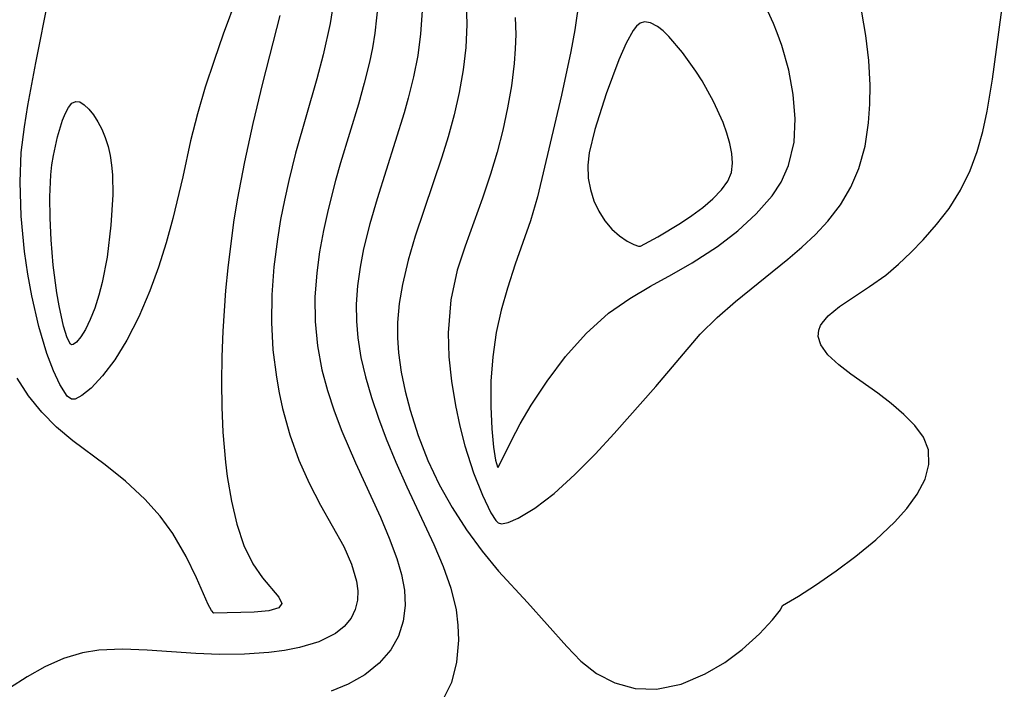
# Model space of a CAD drawing. Header units: metres. Extents: x 1073367 to 1082519, y 1569854 to 1574957.
# Tile 346 of 656: x 1076025 to 1076094, y 1573598 to 1573645. Entities that reach past the tile are written whole.
import ezdxf

# ---------------------------------------------------------------- set-up
doc = ezdxf.new("R2010")
doc.units = ezdxf.units.M
doc.layers.add('CGG_CurvaNivelLidar_v1', color=253, linetype='Continuous', lineweight=30)

msp = doc.modelspace()

# ---------------------------------------------------------------- linework, layer by layer
at = {"layer": 'CGG_CurvaNivelLidar_v1'}
for p, q in [((1076064.4976, 1573648.1797, 69), (1076063.8838, 1573643.9559, 69)), ((1076025.9757, 1573641.6191, 65.5), (1076027.1402, 1573647.4499, 65.5)), ((1076040.4932, 1573647.2463, 65.5), (1076039.171, 1573643.6417, 65.5)), ((1076093.267, 1573640.487, 68), (1076094.0902, 1573646.6271, 68)), ((1076046.9478, 1573646.0263, 66.5), (1076046.6852, 1573644.3858, 66.5)), ((1076050.0669, 1573645.8727, 67), (1076049.8282, 1573643.7118, 67)), ((1076056.246, 1573645.9071, 68), (1076056.2906, 1573644.334, 68)), ((1076077.8619, 1573644.4037, 69), (1076077.2136, 1573645.8192, 69)), ((1076053.1496, 1573645.2797, 67.5), (1076053.0424, 1573643.6735, 67.5)), ((1076084.3505, 1573643.5572, 68.5), (1076084.0651, 1573645.1957, 68.5)), ((1076043.145, 1573644.9568, 66), (1076041.9253, 1573640.1997, 66)), ((1076059.7024, 1573644.8201, 68.5), (1076059.7326, 1573643.6243, 68.5)), ((1076068.7796, 1573644.5096, 69.5), (1076068.4943, 1573644.4095, 69.5)), ((1076069.2206, 1573644.4476, 69.5), (1076068.7796, 1573644.5096, 69.5)), ((1076069.6912, 1573644.1904, 69.5), (1076069.2206, 1573644.4476, 69.5)), ((1076046.6852, 1573644.3858, 66.5), (1076046.1992, 1573642.1828, 66.5)), ((1076056.2906, 1573644.334, 68), (1076056.2216, 1573642.7104, 68)), ((1076063.8838, 1573643.9559, 69), (1076063.607, 1573642.4168, 69)), ((1076067.9872, 1573643.912, 69.5), (1076067.4903, 1573643.0097, 69.5)), ((1076068.23, 1573644.2038, 69.5), (1076067.9872, 1573643.912, 69.5)), ((1076068.4943, 1573644.4095, 69.5), (1076068.23, 1573644.2038, 69.5)), ((1076070.0897, 1573643.8713, 69.5), (1076069.6912, 1573644.1904, 69.5)), ((1076070.495, 1573643.4774, 69.5), (1076070.0897, 1573643.8713, 69.5)), ((1076078.1271, 1573643.7448, 69), (1076077.8619, 1573644.4037, 69)), ((1076078.4439, 1573642.8527, 69), (1076078.1271, 1573643.7448, 69)), ((1076039.171, 1573643.6417, 65.5), (1076038.5176, 1573641.7853, 65.5)), ((1076049.8282, 1573643.7118, 67), (1076049.6578, 1573642.6939, 67)), ((1076053.0424, 1573643.6735, 67.5), (1076052.8383, 1573642.1564, 67.5)), ((1076059.7326, 1573643.6243, 68.5), (1076059.7017, 1573642.6065, 68.5)), ((1076071.4513, 1573642.3485, 69.5), (1076070.495, 1573643.4774, 69.5)), ((1076084.5577, 1573641.7954, 68.5), (1076084.3505, 1573643.5572, 68.5)), ((1076049.6578, 1573642.6939, 67), (1076049.4494, 1573641.6815, 67)), ((1076056.2216, 1573642.7104, 68), (1076056.0366, 1573641.1296, 68)), ((1076059.7017, 1573642.6065, 68.5), (1076059.6247, 1573641.5855, 68.5)), ((1076063.607, 1573642.4168, 69), (1076062.9611, 1573639.3549, 69)), ((1076067.4903, 1573643.0097, 69.5), (1076066.9851, 1573641.8356, 69.5)), ((1076072.3871, 1573641.0455, 69.5), (1076071.4513, 1573642.3485, 69.5)), ((1076078.929, 1573641.1228, 69), (1076078.4439, 1573642.8527, 69)), ((1076038.5176, 1573641.7853, 65.5), (1076037.906, 1573639.9172, 65.5)), ((1076046.1992, 1573642.1828, 66.5), (1076045.7499, 1573640.5136, 66.5)), ((1076049.4494, 1573641.6815, 67), (1076049.084, 1573640.1966, 67)), ((1076052.8383, 1573642.1564, 67.5), (1076052.5442, 1573640.6481, 67.5)), ((1076066.9851, 1573641.8356, 69.5), (1076066.098, 1573639.4558, 69.5)), ((1076084.6528, 1573640.0486, 68.5), (1076084.5577, 1573641.7954, 68.5)), ((1076025.4294, 1573638.6293, 65.5), (1076025.9757, 1573641.6191, 65.5)), ((1076056.0366, 1573641.1296, 68), (1076055.7561, 1573639.5524, 68)), ((1076059.6247, 1573641.5855, 68.5), (1076059.4327, 1573640.0214, 68.5)), ((1076072.8346, 1573640.3548, 69.5), (1076072.3871, 1573641.0455, 69.5)), ((1076079.2483, 1573639.3942, 69), (1076078.929, 1573641.1228, 69)), ((1076045.7499, 1573640.5136, 66.5), (1076044.2491, 1573635.2711, 66.5)), ((1076052.5442, 1573640.6481, 67.5), (1076052.1776, 1573639.1485, 67.5)), ((1076073.6497, 1573638.9182, 69.5), (1076072.8346, 1573640.3548, 69.5)), ((1076092.8847, 1573638.2255, 68), (1076093.267, 1573640.487, 68)), ((1076037.906, 1573639.9172, 65.5), (1076037.3506, 1573638.0386, 65.5)), ((1076041.9253, 1573640.1997, 66), (1076041.2426, 1573637.3548, 66)), ((1076049.084, 1573640.1966, 67), (1076048.6687, 1573638.719, 67)), ((1076059.4327, 1573640.0214, 68.5), (1076059.1632, 1573638.456, 68.5)), ((1076084.6418, 1573638.7149, 68.5), (1076084.6528, 1573640.0486, 68.5)), ((1076028.5276, 1573638.7825, 65), (1076028.7924, 1573638.9218, 65)), ((1076028.7924, 1573638.9218, 65), (1076029.084, 1573638.8777, 65)), ((1076052.1776, 1573639.1485, 67.5), (1076051.8907, 1573638.1189, 67.5)), ((1076055.7561, 1573639.5524, 68), (1076055.3967, 1573637.9809, 68)), ((1076062.9611, 1573639.3549, 69), (1076061.2711, 1573632.198, 69)), ((1076066.098, 1573639.4558, 69.5), (1076065.296, 1573636.9471, 69.5)), ((1076074.3087, 1573637.422, 69.5), (1076073.6497, 1573638.9182, 69.5)), ((1076079.3844, 1573637.6918, 69), (1076079.2483, 1573639.3942, 69)), ((1076025.1873, 1573637.1359, 65.5), (1076025.4294, 1573638.6293, 65.5)), ((1076028.0703, 1573638.081, 65), (1076028.2885, 1573638.4896, 65)), ((1076028.2885, 1573638.4896, 65), (1076028.5276, 1573638.7825, 65)), ((1076029.084, 1573638.8777, 65), (1076029.3953, 1573638.6804, 65)), ((1076029.3953, 1573638.6804, 65), (1076029.7154, 1573638.3657, 65)), ((1076029.7154, 1573638.3657, 65), (1076030.034, 1573637.9609, 65)), ((1076048.6687, 1573638.719, 67), (1076047.4202, 1573634.5984, 67)), ((1076059.1632, 1573638.456, 68.5), (1076058.8257, 1573636.8941, 68.5)), ((1076084.5519, 1573637.4044, 68.5), (1076084.6418, 1573638.7149, 68.5)), ((1076092.5718, 1573636.789, 68), (1076092.8847, 1573638.2255, 68)), ((1076027.5158, 1573636.4231, 65), (1076027.8699, 1573637.5862, 65)), ((1076027.8699, 1573637.5862, 65), (1076028.0703, 1573638.081, 65)), ((1076030.034, 1573637.9609, 65), (1076030.3402, 1573637.4861, 65)), ((1076037.3506, 1573638.0386, 65.5), (1076036.8695, 1573636.1489, 65.5)), ((1076051.8907, 1573638.1189, 67.5), (1076049.9812, 1573632.0685, 67.5)), ((1076055.3967, 1573637.9809, 68), (1076054.971, 1573636.4174, 68)), ((1076079.3025, 1573636.0437, 69), (1076079.3844, 1573637.6918, 69)), ((1076024.9664, 1573635.3121, 65.5), (1076025.1873, 1573637.1359, 65.5)), ((1076030.3402, 1573637.4861, 65), (1076030.6222, 1573636.9555, 65)), ((1076030.6222, 1573636.9555, 65), (1076030.8665, 1573636.3782, 65)), ((1076041.2426, 1573637.3548, 66), (1076040.6536, 1573634.6736, 66)), ((1076058.8257, 1573636.8941, 68.5), (1076058.4258, 1573635.3402, 68.5)), ((1076065.296, 1573636.9471, 69.5), (1076064.904, 1573635.2962, 69.5)), ((1076074.5704, 1573636.6878, 69.5), (1076074.3087, 1573637.422, 69.5)), ((1076084.304, 1573635.7612, 68.5), (1076084.5519, 1573637.4044, 68.5)), ((1076027.2273, 1573635.1233, 65), (1076027.5158, 1573636.4231, 65)), ((1076030.8665, 1573636.3782, 65), (1076031.0621, 1573635.7569, 65)), ((1076036.8695, 1573636.1489, 65.5), (1076036.3351, 1573633.6035, 65.5)), ((1076054.971, 1573636.4174, 68), (1076054.5327, 1573634.9932, 68)), ((1076074.7809, 1573635.9615, 69.5), (1076074.5704, 1573636.6878, 69.5)), ((1076092.1837, 1573635.3955, 68), (1076092.5718, 1573636.789, 68)), ((1076031.0621, 1573635.7569, 65), (1076031.2107, 1573635.1052, 65)), ((1076074.9242, 1573635.2505, 69.5), (1076074.7809, 1573635.9615, 69.5)), ((1076078.9249, 1573634.4085, 69), (1076079.3025, 1573636.0437, 69)), ((1076083.8701, 1573634.1912, 68.5), (1076084.304, 1573635.7612, 68.5)), ((1076024.8741, 1573633.2704, 65.5), (1076024.9664, 1573635.3121, 65.5)), ((1076027.1146, 1573634.4456, 65), (1076027.2273, 1573635.1233, 65)), ((1076031.2107, 1573635.1052, 65), (1076031.3167, 1573634.432, 65)), ((1076044.2491, 1573635.2711, 66.5), (1076043.7679, 1573633.347, 66.5)), ((1076054.5327, 1573634.9932, 68), (1076052.6548, 1573629.4354, 68)), ((1076058.4258, 1573635.3402, 68.5), (1076057.9661, 1573633.7996, 68.5)), ((1076064.904, 1573635.2962, 69.5), (1076064.7979, 1573634.4426, 69.5)), ((1076074.9766, 1573634.5636, 69.5), (1076074.9242, 1573635.2505, 69.5)), ((1076091.6946, 1573634.0583, 68), (1076092.1837, 1573635.3955, 68)), ((1076027.0319, 1573633.7555, 65), (1076027.1146, 1573634.4456, 65)), ((1076031.3167, 1573634.432, 65), (1076031.3817, 1573633.7439, 65)), ((1076040.6536, 1573634.6736, 66), (1076040.1397, 1573632.0016, 66)), ((1076047.4202, 1573634.5984, 67), (1076047.0709, 1573633.3638, 67)), ((1076064.7979, 1573634.4426, 69.5), (1076064.8308, 1573633.5165, 69.5)), ((1076074.9049, 1573633.9122, 69.5), (1076074.9766, 1573634.5636, 69.5)), ((1076078.3942, 1573633.2381, 69), (1076078.9249, 1573634.4085, 69)), ((1076083.2988, 1573632.8804, 68.5), (1076083.8701, 1573634.1912, 68.5)), ((1076091.0212, 1573632.6801, 68), (1076091.6946, 1573634.0583, 68)), ((1076026.9657, 1573632.198, 65), (1076027.0319, 1573633.7555, 65)), ((1076031.3817, 1573633.7439, 65), (1076031.401, 1573632.355, 65)), ((1076036.3351, 1573633.6035, 65.5), (1076035.6318, 1573630.6708, 65.5)), ((1076043.7679, 1573633.347, 66.5), (1076043.4651, 1573631.9816, 66.5)), ((1076047.0709, 1573633.3638, 67), (1076046.5459, 1573631.304, 67)), ((1076057.9661, 1573633.7996, 68.5), (1076057.3891, 1573632.1016, 68.5)), ((1076064.8308, 1573633.5165, 69.5), (1076064.9809, 1573632.7171, 69.5)), ((1076074.6543, 1573633.3124, 69.5), (1076074.9049, 1573633.9122, 69.5)), ((1076024.9522, 1573630.8437, 65.5), (1076024.8741, 1573633.2704, 65.5)), ((1076064.9809, 1573632.7171, 69.5), (1076065.2356, 1573631.9302, 69.5)), ((1076073.6013, 1573632.0742, 69.5), (1076074.2048, 1573632.6947, 69.5)), ((1076074.2048, 1573632.6947, 69.5), (1076074.6543, 1573633.3124, 69.5)), ((1076077.768, 1573632.2836, 69), (1076078.3942, 1573633.2381, 69)), ((1076082.5654, 1573631.6484, 68.5), (1076083.2988, 1573632.8804, 68.5)), ((1076090.2118, 1573631.395, 68), (1076091.0212, 1573632.6801, 68)), ((1076026.9886, 1573630.6934, 65), (1076026.9657, 1573632.198, 65)), ((1076031.401, 1573632.355, 65), (1076031.2667, 1573630.2127, 65)), ((1076040.1397, 1573632.0016, 66), (1076039.8848, 1573630.4117, 66)), ((1076043.4651, 1573631.9816, 66.5), (1076043.1977, 1573630.6103, 66.5)), ((1076049.9812, 1573632.0685, 67.5), (1076049.4713, 1573630.3075, 67.5)), ((1076057.3891, 1573632.1016, 68.5), (1076056.1665, 1573628.7426, 68.5)), ((1076061.2711, 1573632.198, 69), (1076060.781, 1573630.517, 69)), ((1076072.8888, 1573631.4657, 69.5), (1076073.6013, 1573632.0742, 69.5)), ((1076076.6516, 1573630.998, 69), (1076077.768, 1573632.2836, 69)), ((1076046.5459, 1573631.304, 67), (1076046.2187, 1573629.8269, 67)), ((1076065.2356, 1573631.9302, 69.5), (1076065.5824, 1573631.1856, 69.5)), ((1076072.1121, 1573630.8839, 69.5), (1076072.8888, 1573631.4657, 69.5)), ((1076081.689, 1573630.5, 68.5), (1076082.5654, 1573631.6484, 68.5)), ((1076089.327, 1573630.2545, 68), (1076090.2118, 1573631.395, 68)), ((1076025.1975, 1573628.349, 65.5), (1076024.9522, 1573630.8437, 65.5)), ((1076027.0557, 1573629.1766, 65), (1076026.9886, 1573630.6934, 65)), ((1076035.6318, 1573630.6708, 65.5), (1076035.1514, 1573628.9741, 65.5)), ((1076043.1977, 1573630.6103, 66.5), (1076042.9704, 1573629.2341, 66.5)), ((1076065.5824, 1573631.1856, 69.5), (1076066.0076, 1573630.512, 69.5)), ((1076071.3147, 1573630.3437, 69.5), (1076072.1121, 1573630.8839, 69.5)), ((1076075.3519, 1573629.814, 69), (1076076.6516, 1573630.998, 69)), ((1076031.2667, 1573630.2127, 65), (1076031.0131, 1573627.951, 65)), ((1076039.8848, 1573630.4117, 66), (1076039.4776, 1573627.2174, 66)), ((1076049.4713, 1573630.3075, 67.5), (1076049.039, 1573628.5402, 67.5)), ((1076060.781, 1573630.517, 69), (1076059.7025, 1573627.4684, 69)), ((1076066.0076, 1573630.512, 69.5), (1076066.4949, 1573629.9355, 69.5)), ((1076066.4949, 1573629.9355, 69.5), (1076067.042, 1573629.4548, 69.5)), ((1076069.724, 1573629.3888, 69.5), (1076071.3147, 1573630.3437, 69.5)), ((1076080.8126, 1573629.561, 68.5), (1076081.689, 1573630.5, 68.5)), ((1076088.3764, 1573629.1844, 68), (1076089.327, 1573630.2545, 68)), ((1076042.9704, 1573629.2341, 66.5), (1076042.7258, 1573627.2727, 66.5)), ((1076046.2187, 1573629.8269, 67), (1076045.9441, 1573628.3465, 67)), ((1076052.6548, 1573629.4354, 68), (1076052.1612, 1573627.7441, 68)), ((1076067.042, 1573629.4548, 69.5), (1076067.574, 1573629.0972, 69.5)), ((1076068.5, 1573628.7246, 69.5), (1076069.724, 1573629.3888, 69.5)), ((1076073.9215, 1573628.7226, 69), (1076075.3519, 1573629.814, 69)), ((1076079.8616, 1573628.673, 68.5), (1076080.8126, 1573629.561, 68.5)), ((1076027.2114, 1573627.3955, 65), (1076027.0557, 1573629.1766, 65)), ((1076035.1514, 1573628.9741, 65.5), (1076034.6046, 1573627.2651, 65.5)), ((1076049.039, 1573628.5402, 67.5), (1076048.791, 1573627.2483, 67.5)), ((1076056.1665, 1573628.7426, 68.5), (1076055.6072, 1573627.044, 68.5)), ((1076067.574, 1573629.0972, 69.5), (1076068.0324, 1573628.8576, 69.5)), ((1076068.0324, 1573628.8576, 69.5), (1076068.3595, 1573628.7329, 69.5)), ((1076068.3595, 1573628.7329, 69.5), (1076068.5, 1573628.7246, 69.5)), ((1076072.1394, 1573627.5592, 69), (1076073.9215, 1573628.7226, 69)), ((1076078.8605, 1573627.8163, 68.5), (1076079.8616, 1573628.673, 68.5)), ((1076087.523, 1573628.2961, 68), (1076088.3764, 1573629.1844, 68)), ((1076025.426, 1573626.7737, 65.5), (1076025.1975, 1573628.349, 65.5)), ((1076031.0131, 1573627.951, 65), (1076030.6618, 1573626.185, 65)), ((1076045.9441, 1573628.3465, 67), (1076045.7385, 1573626.863, 67)), ((1076075.1826, 1573624.8395, 68.5), (1076078.8605, 1573627.8163, 68.5)), ((1076086.6503, 1573627.4624, 68), (1076087.523, 1573628.2961, 68)), ((1076027.4665, 1573625.46, 65), (1076027.2114, 1573627.3955, 65)), ((1076034.6046, 1573627.2651, 65.5), (1076033.9943, 1573625.5884, 65.5)), ((1076039.4776, 1573627.2174, 66), (1076039.3213, 1573625.6162, 66)), ((1076042.7258, 1573627.2727, 66.5), (1076042.5783, 1573625.3151, 66.5)), ((1076048.791, 1573627.2483, 67.5), (1076048.6136, 1573625.9542, 67.5)), ((1076052.1612, 1573627.7441, 68), (1076051.763, 1573626.0495, 68)), ((1076059.7025, 1573627.4684, 69), (1076059.1454, 1573625.7889, 69)), ((1076070.7062, 1573626.7328, 69), (1076072.1394, 1573627.5592, 69)), ((1076085.7554, 1573626.7044, 68), (1076086.6503, 1573627.4624, 68)), ((1076025.7032, 1573625.2447, 65.5), (1076025.426, 1573626.7737, 65.5)), ((1076045.7385, 1573626.863, 67), (1076045.6102, 1573625.1513, 67)), ((1076055.6072, 1573627.044, 68.5), (1076055.165, 1573624.9624, 68.5)), ((1076069.2184, 1573625.9219, 69), (1076070.7062, 1573626.7328, 69)), ((1076084.6204, 1573625.8872, 68), (1076085.7554, 1573626.7044, 68)), ((1076030.6618, 1573626.185, 65), (1076030.4239, 1573625.2824, 65)), ((1076048.6136, 1573625.9542, 67.5), (1076048.5213, 1573624.6591, 67.5)), ((1076051.763, 1573626.0495, 68), (1076051.5389, 1573624.7029, 68)), ((1076059.1454, 1573625.7889, 69), (1076058.7138, 1573624.2398, 69)), ((1076067.747, 1573625.06, 69), (1076069.2184, 1573625.9219, 69)), ((1076082.512, 1573624.4996, 68), (1076084.6204, 1573625.8872, 68)), ((1076026.2, 1573623.085, 65.5), (1076025.7032, 1573625.2447, 65.5)), ((1076027.6246, 1573624.5321, 65), (1076027.4665, 1573625.46, 65)), ((1076030.4239, 1573625.2824, 65), (1076030.1381, 1573624.3849, 65)), ((1076033.9943, 1573625.5884, 65.5), (1076033.2263, 1573623.7745, 65.5)), ((1076039.3213, 1573625.6162, 66), (1076039.1255, 1573622.7516, 66)), ((1076042.5783, 1573625.3151, 66.5), (1076042.5501, 1573623.3609, 66.5)), ((1076045.6102, 1573625.1513, 67), (1076045.6198, 1573623.4418, 67)), ((1076066.2605, 1573624.0187, 69), (1076067.747, 1573625.06, 69)), ((1076027.9423, 1573623.1006, 65), (1076027.6246, 1573624.5321, 65)), ((1076030.1381, 1573624.3849, 65), (1076029.8189, 1573623.5675, 65)), ((1076048.5213, 1573624.6591, 67.5), (1076048.5255, 1573623.4709, 67.5)), ((1076051.5389, 1573624.7029, 68), (1076051.4228, 1573623.3551, 68)), ((1076055.165, 1573624.9624, 68.5), (1076054.9771, 1573622.6508, 68.5)), ((1076073.8952, 1573623.7256, 68.5), (1076075.1826, 1573624.8395, 68.5)), ((1076081.6959, 1573623.832, 68), (1076082.512, 1573624.4996, 68)), ((1076033.2263, 1573623.7745, 65.5), (1076032.3878, 1573622.1236, 65.5)), ((1076058.7138, 1573624.2398, 69), (1076058.3687, 1573622.6601, 69)), ((1076064.6873, 1573622.5992, 69), (1076066.2605, 1573624.0187, 69)), ((1076072.6966, 1573622.5493, 68.5), (1076073.8952, 1573623.7256, 68.5)), ((1076081.2782, 1573623.3299, 68), (1076081.6959, 1573623.832, 68)), ((1076026.7633, 1573621.1944, 65.5), (1076026.2, 1573623.085, 65.5)), ((1076028.1987, 1573622.2956, 65), (1076027.9423, 1573623.1006, 65)), ((1076029.8189, 1573623.5675, 65), (1076029.4756, 1573622.8698, 65)), ((1076042.5501, 1573623.3609, 66.5), (1076042.6629, 1573621.4368, 66.5)), ((1076045.6198, 1573623.4418, 67), (1076045.7882, 1573621.7317, 67)), ((1076048.5255, 1573623.4709, 67.5), (1076048.624, 1573622.2794, 67.5)), ((1076051.4228, 1573623.3551, 68), (1076051.4228, 1573622.2911, 68)), ((1076081.0483, 1573622.8202, 68), (1076081.1712, 1573623.1441, 68)), ((1076081.1712, 1573623.1441, 68), (1076081.2782, 1573623.3299, 68)), ((1076028.4237, 1573621.8525, 65), (1076028.1987, 1573622.2956, 65)), ((1076029.143, 1573622.3478, 65), (1076028.8387, 1573621.9903, 65)), ((1076029.4756, 1573622.8698, 65), (1076029.143, 1573622.3478, 65)), ((1076039.1255, 1573622.7516, 66), (1076039.0599, 1573620.9583, 66)), ((1076048.624, 1573622.2794, 67.5), (1076048.8484, 1573620.9059, 67.5)), ((1076051.4228, 1573622.2911, 68), (1076051.4981, 1573621.2276, 68)), ((1076054.9771, 1573622.6508, 68.5), (1076055.0263, 1573620.9521, 68.5)), ((1076058.3687, 1573622.6601, 69), (1076058.1161, 1573620.9611, 69)), ((1076063.2354, 1573620.9724, 69), (1076064.6873, 1573622.5992, 69)), ((1076069.5774, 1573618.8755, 68.5), (1076072.6966, 1573622.5493, 68.5)), ((1076081.0115, 1573622.3856, 68), (1076081.0483, 1573622.8202, 68)), ((1076081.1819, 1573621.7972, 68), (1076081.0115, 1573622.3856, 68)), ((1076028.5, 1573621.8057, 65), (1076028.4237, 1573621.8525, 65)), ((1076028.6203, 1573621.82, 65), (1076028.5, 1573621.8057, 65)), ((1076028.8387, 1573621.9903, 65), (1076028.6203, 1573621.82, 65)), ((1076032.3878, 1573622.1236, 65.5), (1076031.5324, 1573620.7411, 65.5)), ((1076045.7882, 1573621.7317, 67), (1076046.1084, 1573620.037, 67)), ((1076081.69, 1573621.0861, 68), (1076081.1819, 1573621.7972, 68)), ((1076027.2211, 1573619.9751, 65.5), (1076026.7633, 1573621.1944, 65.5)), ((1076039.0599, 1573620.9583, 66), (1076039.0354, 1573619.1723, 66)), ((1076042.6629, 1573621.4368, 66.5), (1076042.9001, 1573619.5295, 66.5)), ((1076048.8484, 1573620.9059, 67.5), (1076049.1686, 1573619.5384, 67.5)), ((1076051.4981, 1573621.2276, 68), (1076051.6874, 1573619.8804, 68)), ((1076055.0263, 1573620.9521, 68.5), (1076055.2059, 1573619.2318, 68.5)), ((1076058.1161, 1573620.9611, 69), (1076057.9888, 1573619.2285, 69)), ((1076061.9398, 1573619.2493, 69), (1076063.2354, 1573620.9724, 69)), ((1076082.4474, 1573620.3867, 68), (1076081.69, 1573621.0861, 68)), ((1076031.5324, 1573620.7411, 65.5), (1076030.6756, 1573619.6051, 65.5)), ((1076083.3008, 1573619.7398, 68), (1076082.4474, 1573620.3867, 68)), ((1076027.6709, 1573619.015, 65.5), (1076027.2211, 1573619.9751, 65.5)), ((1076030.6756, 1573619.6051, 65.5), (1076029.8713, 1573618.7504, 65.5)), ((1076042.9001, 1573619.5295, 66.5), (1076043.0914, 1573618.4209, 66.5)), ((1076046.1084, 1573620.037, 67), (1076046.4988, 1573618.5858, 67)), ((1076049.1686, 1573619.5384, 67.5), (1076049.5931, 1573618.0804, 67.5)), ((1076051.6874, 1573619.8804, 68), (1076051.9639, 1573618.5379, 68)), ((1076085.1978, 1573618.3882, 68), (1076083.3008, 1573619.7398, 68)), ((1076025.4732, 1573618.1986, 66), (1076024.6701, 1573619.4518, 66)), ((1076028.198, 1573618.1881, 65.5), (1076027.6709, 1573619.015, 65.5)), ((1076039.0354, 1573619.1723, 66), (1076039.0562, 1573617.4001, 66)), ((1076055.2059, 1573619.2318, 68.5), (1076055.4874, 1573617.5293, 68.5)), ((1076057.9888, 1573619.2285, 69), (1076057.9735, 1573617.4517, 69)), ((1076060.8252, 1573617.5432, 69), (1076061.9398, 1573619.2493, 69)), ((1076066.6664, 1573615.5609, 68.5), (1076069.5774, 1573618.8755, 68.5)), ((1076026.407, 1573617.0507, 66), (1076025.4732, 1573618.1986, 66)), ((1076028.5, 1573617.9687, 65.5), (1076028.198, 1573618.1881, 65.5)), ((1076029.233, 1573618.2327, 65.5), (1076028.7567, 1573617.9702, 65.5)), ((1076029.8713, 1573618.7504, 65.5), (1076029.233, 1573618.2327, 65.5)), ((1076043.0914, 1573618.4209, 66.5), (1076043.3257, 1573617.3247, 66.5)), ((1076046.4988, 1573618.5858, 67), (1076046.9733, 1573617.1512, 67)), ((1076051.9639, 1573618.5379, 68), (1076052.3114, 1573617.202, 68)), ((1076086.143, 1573617.6631, 68), (1076085.1978, 1573618.3882, 68)), ((1076028.7567, 1573617.9702, 65.5), (1076028.5, 1573617.9687, 65.5)), ((1076049.5931, 1573618.0804, 67.5), (1076050.0837, 1573616.6287, 67.5)), ((1076055.4874, 1573617.5293, 68.5), (1076055.7985, 1573616.0789, 68.5)), ((1076057.9735, 1573617.4517, 69), (1076058.0484, 1573615.8842, 69)), ((1076060.057, 1573616.2302, 69), (1076060.8252, 1573617.5432, 69)), ((1076087.035, 1573616.8949, 68), (1076086.143, 1573617.6631, 68)), ((1076027.4467, 1573616.0096, 66), (1076026.407, 1573617.0507, 66)), ((1076039.0562, 1573617.4001, 66), (1076039.1308, 1573615.6498, 66)), ((1076043.3257, 1573617.3247, 66.5), (1076043.841, 1573615.4762, 66.5)), ((1076046.9733, 1573617.1512, 67), (1076047.5112, 1573615.7327, 67)), ((1076052.3114, 1573617.202, 68), (1076052.8767, 1573615.4146, 68)), ((1076087.7871, 1573616.1224, 68), (1076087.035, 1573616.8949, 68)), ((1076050.0837, 1573616.6287, 67.5), (1076050.6258, 1573615.1848, 67.5)), ((1076055.7985, 1573616.0789, 68.5), (1076056.1555, 1573614.7009, 68.5)), ((1076059.4327, 1573615.0727, 69), (1076060.057, 1573616.2302, 69)), ((1076088.399, 1573615.301, 68), (1076087.7871, 1573616.1224, 68)), ((1076028.6002, 1573615.0497, 66), (1076027.4467, 1573616.0096, 66)), ((1076039.1308, 1573615.6498, 66), (1076039.3166, 1573613.5511, 66)), ((1076043.841, 1573615.4762, 66.5), (1076044.4869, 1573613.6893, 66.5)), ((1076047.5112, 1573615.7327, 67), (1076048.4584, 1573613.504, 67)), ((1076052.8767, 1573615.4146, 68), (1076053.5584, 1573613.6611, 68)), ((1076058.0484, 1573615.8842, 69), (1076058.1765, 1573614.6037, 69)), ((1076065.3273, 1573614.1099, 68.5), (1076066.6664, 1573615.5609, 68.5)), ((1076030.8577, 1573613.3541, 66), (1076028.6002, 1573615.0497, 66)), ((1076050.6258, 1573615.1848, 67.5), (1076051.3041, 1573613.5321, 67.5)), ((1076056.1555, 1573614.7009, 68.5), (1076056.7616, 1573612.7932, 68.5)), ((1076058.5, 1573613.1585, 69), (1076059.4327, 1573615.0727, 69)), ((1076088.7491, 1573614.4011, 68), (1076088.399, 1573615.301, 68)), ((1076058.1765, 1573614.6037, 69), (1076058.3225, 1573613.687, 69)), ((1076063.8968, 1573612.6639, 68.5), (1076065.3273, 1573614.1099, 68.5)), ((1076088.7892, 1573613.3875, 68), (1076088.7491, 1573614.4011, 68)), ((1076032.2906, 1573612.2039, 66), (1076030.8577, 1573613.3541, 66)), ((1076039.3166, 1573613.5511, 66), (1076039.4524, 1573612.5357, 66)), ((1076044.4869, 1573613.6893, 66.5), (1076045.2079, 1573612.0628, 66.5)), ((1076048.4584, 1573613.504, 67), (1076050.2159, 1573609.6696, 67)), ((1076051.3041, 1573613.5321, 67.5), (1076052.0755, 1573611.8161, 67.5)), ((1076053.5584, 1573613.6611, 68), (1076054.357, 1573611.98, 68)), ((1076058.3225, 1573613.687, 69), (1076058.4541, 1573613.2101, 69)), ((1076088.5166, 1573612.3506, 68), (1076088.7892, 1573613.3875, 68)), ((1076056.7616, 1573612.7932, 68.5), (1076057.3856, 1573611.2165, 68.5)), ((1076058.4541, 1573613.2101, 69), (1076058.5, 1573613.1585, 69)), ((1076062.4272, 1573611.3415, 68.5), (1076063.8968, 1573612.6639, 68.5)), ((1076033.6552, 1573610.9416, 66), (1076032.2906, 1573612.2039, 66)), ((1076039.4524, 1573612.5357, 66), (1076039.7434, 1573610.8053, 66)), ((1076045.2079, 1573612.0628, 66.5), (1076046.0055, 1573610.5229, 66.5)), ((1076054.357, 1573611.98, 68), (1076055.2656, 1573610.3558, 68)), ((1076087.9683, 1573611.2852, 68), (1076088.5166, 1573612.3506, 68)), ((1076052.0755, 1573611.8161, 67.5), (1076053.9854, 1573607.7424, 67.5)), ((1076057.3856, 1573611.2165, 68.5), (1076057.9919, 1573609.9897, 68.5)), ((1076061.0725, 1573610.3031, 68.5), (1076062.4272, 1573611.3415, 68.5)), ((1076087.2448, 1573610.2898, 68), (1076087.9683, 1573611.2852, 68)), ((1076034.7194, 1573609.7541, 66), (1076033.6552, 1573610.9416, 66)), ((1076039.7434, 1573610.8053, 66), (1076040.1167, 1573609.1722, 66)), ((1076046.0055, 1573610.5229, 66.5), (1076047.6541, 1573607.599, 66.5)), ((1076055.2656, 1573610.3558, 68), (1076056.2751, 1573608.7861, 68)), ((1076057.9919, 1573609.9897, 68.5), (1076058.3285, 1573609.4466, 68.5)), ((1076059.9091, 1573609.6006, 68.5), (1076061.0725, 1573610.3031, 68.5)), ((1076086.3636, 1573609.3108, 68), (1076087.2448, 1573610.2898, 68)), ((1076035.6307, 1573608.5145, 66), (1076034.7194, 1573609.7541, 66)), ((1076040.1167, 1573609.1722, 66), (1076040.6053, 1573607.6838, 66)), ((1076050.2159, 1573609.6696, 67), (1076050.837, 1573608.2028, 67)), ((1076058.3285, 1573609.4466, 68.5), (1076058.5, 1573609.2791, 68.5)), ((1076058.5, 1573609.2791, 68.5), (1076058.7236, 1573609.2029, 68.5)), ((1076058.7236, 1573609.2029, 68.5), (1076059.2094, 1573609.307, 68.5)), ((1076059.2094, 1573609.307, 68.5), (1076059.9091, 1573609.6006, 68.5)), ((1076085.0542, 1573608.0796, 68), (1076086.3636, 1573609.3108, 68)), ((1076036.567, 1573606.8999, 66), (1076035.6307, 1573608.5145, 66)), ((1076056.2751, 1573608.7861, 68), (1076057.3659, 1573607.2902, 68)), ((1076050.837, 1573608.2028, 67), (1076051.3668, 1573606.7623, 67)), ((1076053.9854, 1573607.7424, 67.5), (1076054.6391, 1573606.2001, 67.5)), ((1076083.6539, 1573606.9286, 68), (1076085.0542, 1573608.0796, 68)), ((1076040.6053, 1573607.6838, 66), (1076041.2415, 1573606.3901, 66)), ((1076047.6541, 1573607.599, 66.5), (1076048.1952, 1573606.3712, 66.5)), ((1076057.3659, 1573607.2902, 68), (1076058.5296, 1573605.8831, 68)), ((1076037.2759, 1573605.4062, 66), (1076036.567, 1573606.8999, 66)), ((1076041.2415, 1573606.3901, 66), (1076041.9197, 1573605.4178, 66)), ((1076048.1952, 1573606.3712, 66.5), (1076048.5398, 1573605.1809, 66.5)), ((1076051.3668, 1573606.7623, 67), (1076051.6949, 1573605.6347, 67)), ((1076082.2577, 1573605.8894, 68), (1076083.6539, 1573606.9286, 68)), ((1076054.6391, 1573606.2001, 67.5), (1076055.1779, 1573604.6722, 67.5)), ((1076058.5296, 1573605.8831, 68), (1076060.5633, 1573603.6765, 68)), ((1076080.8072, 1573604.8935, 68), (1076082.2577, 1573605.8894, 68)), ((1076038.1061, 1573603.5414, 66), (1076037.2759, 1573605.4062, 66)), ((1076041.9197, 1573605.4178, 66), (1076043.076, 1573604.0395, 66)), ((1076048.5398, 1573605.1809, 66.5), (1076048.6285, 1573604.4968, 66.5)), ((1076051.6949, 1573605.6347, 67), (1076051.9062, 1573604.5325, 67)), ((1076048.6285, 1573604.4968, 66.5), (1076048.6097, 1573603.8424, 66.5)), ((1076051.9062, 1573604.5325, 67), (1076051.9651, 1573603.4604, 67)), ((1076055.1779, 1573604.6722, 67.5), (1076055.5449, 1573603.1593, 67.5)), ((1076079.6093, 1573604.1252, 68), (1076080.8072, 1573604.8935, 68)), ((1076043.076, 1573604.0395, 66), (1076043.2796, 1573603.5944, 66)), ((1076043.2796, 1573603.5944, 66), (1076043.0769, 1573603.2866, 66)), ((1076048.6097, 1573603.8424, 66.5), (1076048.4541, 1573603.1832, 66.5)), ((1076060.5633, 1573603.6765, 68), (1076063.3189, 1573600.5736, 68)), ((1076078.5, 1573603.4609, 68), (1076079.6093, 1573604.1252, 68)), ((1076038.3292, 1573603.1202, 66), (1076038.1061, 1573603.5414, 66)), ((1076038.5, 1573602.9193, 66), (1076038.3292, 1573603.1202, 66)), ((1076041.3468, 1573602.9846, 66), (1076038.5, 1573602.9193, 66)), ((1076042.3707, 1573603.0847, 66), (1076041.3468, 1573602.9846, 66)), ((1076043.0769, 1573603.2866, 66), (1076042.3707, 1573603.0847, 66)), ((1076048.4541, 1573603.1832, 66.5), (1076048.1601, 1573602.5792, 66.5)), ((1076051.9651, 1573603.4604, 67), (1076051.8252, 1573602.3547, 67)), ((1076055.5449, 1573603.1593, 67.5), (1076055.6738, 1573602.0795, 67.5)), ((1076077.7917, 1573602.4421, 68), (1076078.3501, 1573603.1601, 68)), ((1076078.3501, 1573603.1601, 68), (1076078.5, 1573603.4609, 68)), ((1076048.1601, 1573602.5792, 66.5), (1076047.6766, 1573601.9853, 66.5)), ((1076051.8252, 1573602.3547, 67), (1076051.482, 1573601.3101, 67)), ((1076076.8814, 1573601.4583, 68), (1076077.7917, 1573602.4421, 68)), ((1076047.6766, 1573601.9853, 66.5), (1076047.0485, 1573601.4826, 66.5)), ((1076055.6738, 1573602.0795, 67.5), (1076055.7006, 1573601.017, 67.5)), ((1076045.8909, 1573600.9055, 66.5), (1076044.5288, 1573600.5001, 66.5)), ((1076047.0485, 1573601.4826, 66.5), (1076045.8909, 1573600.9055, 66.5)), ((1076051.482, 1573601.3101, 67), (1076050.9456, 1573600.349, 67)), ((1076055.7006, 1573601.017, 67.5), (1076055.5747, 1573599.4756, 67.5)), ((1076075.6677, 1573600.3625, 68), (1076076.8814, 1573601.4583, 68)), ((1076029.2695, 1573600.13, 66.5), (1076027.9286, 1573599.7234, 66.5)), ((1076030.4085, 1573600.3172, 66.5), (1076029.2695, 1573600.13, 66.5)), ((1076032.0861, 1573600.3924, 66.5), (1076030.4085, 1573600.3172, 66.5)), ((1076033.806, 1573600.3221, 66.5), (1076032.0861, 1573600.3924, 66.5)), ((1076037.2286, 1573600.0809, 66.5), (1076033.806, 1573600.3221, 66.5)), ((1076042.3681, 1573600.1552, 66.5), (1076040.661, 1573600.0374, 66.5)), ((1076043.4764, 1573600.2982, 66.5), (1076042.3681, 1573600.1552, 66.5)), ((1076044.5288, 1573600.5001, 66.5), (1076043.4764, 1573600.2982, 66.5)), ((1076050.9456, 1573600.349, 67), (1076050.1294, 1573599.3998, 67)), ((1076063.3189, 1573600.5736, 68), (1076064.3124, 1573599.5468, 68)), ((1076074.4344, 1573599.4546, 68), (1076075.6677, 1573600.3625, 68)), ((1076027.9286, 1573599.7234, 66.5), (1076026.6308, 1573599.149, 66.5)), ((1076038.9002, 1573600.0189, 66.5), (1076037.2286, 1573600.0809, 66.5)), ((1076040.661, 1573600.0374, 66.5), (1076038.9002, 1573600.0189, 66.5)), ((1076055.5747, 1573599.4756, 67.5), (1076055.2192, 1573598.0438, 67.5)), ((1076064.3124, 1573599.5468, 68), (1076065.4186, 1573598.6714, 68)), ((1076073.0641, 1573598.6496, 68), (1076074.4344, 1573599.4546, 68)), ((1076026.6308, 1573599.149, 66.5), (1076025.3698, 1573598.4436, 66.5)), ((1076050.1294, 1573599.3998, 67), (1076049.1194, 1573598.5867, 67)), ((1076025.3698, 1573598.4436, 66.5), (1076024.1407, 1573597.6375, 66.5)), ((1076049.1194, 1573598.5867, 67), (1076047.9494, 1573597.9163, 67)), ((1076055.2192, 1573598.0438, 67.5), (1076054.5726, 1573596.7806, 67.5)), ((1076065.4186, 1573598.6714, 68), (1076066.7044, 1573598.0106, 68)), ((1076071.3653, 1573597.9353, 68), (1076073.0641, 1573598.6496, 68)), ((1076047.9494, 1573597.9163, 67), (1076046.7552, 1573597.4304, 67)), ((1076066.7044, 1573598.0106, 68), (1076068.1251, 1573597.6255, 68)), ((1076068.1251, 1573597.6255, 68), (1076069.6355, 1573597.5731, 68)), ((1076069.6355, 1573597.5731, 68), (1076071.3653, 1573597.9353, 68))]:
    msp.add_line(p, q, dxfattribs=at)

doc.saveas('drawing.dxf')
